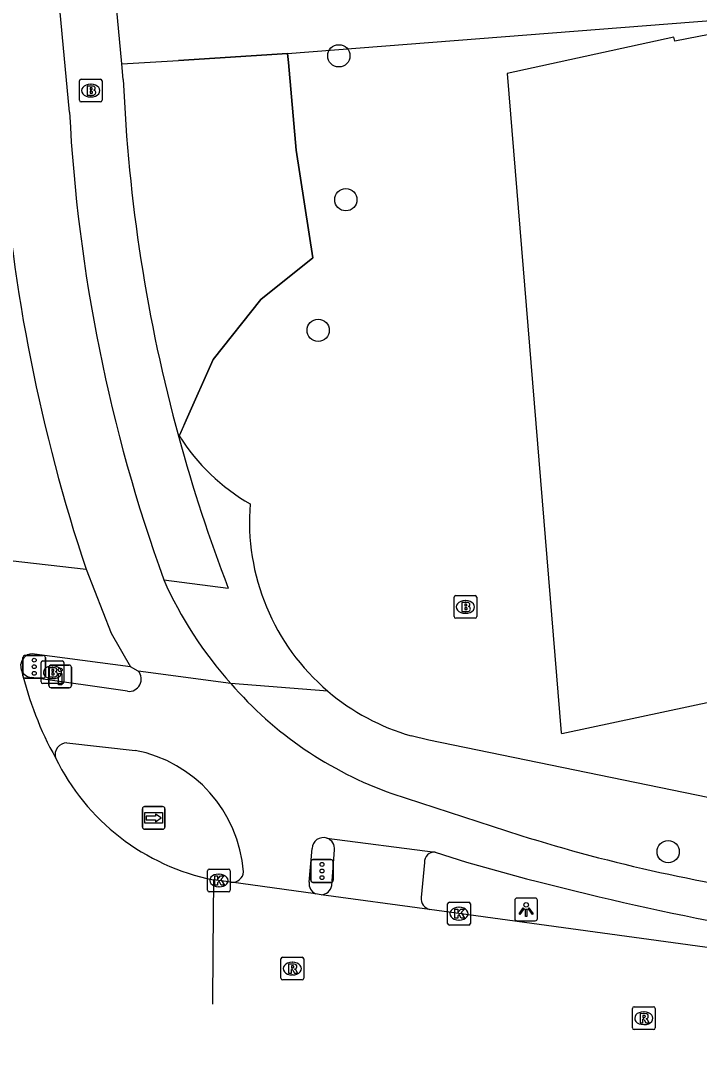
# Model space of a CAD drawing. Extents: x 160676 to 161153, y 383244 to 383713.
# Drawn here: x 160702.89 to 160732.71, y 383285.72 to 383331.5 of the extents above; entities that cross this region are included whole.
import ezdxf

# ---------------------------------------------------------------- set-up
doc = ezdxf.new("R2010")
doc.units = 0
for name, color, linetype in [('IMGEO_Boom', 7, 'Continuous'), ('IMGEO_Brandkraan', 7, 'Continuous'), ('IMGEO_Drukknoppaal', 7, 'Continuous'), ('IMGEO_Fietspad_gesloten', 7, 'Continuous'), ('IMGEO_Groenvoorziening', 7, 'Continuous'), ('IMGEO_Hek', 7, 'Continuous'), ('IMGEO_Kolk', 7, 'Continuous'), ('IMGEO_Lichtpunt', 7, 'Continuous'), ('IMGEO_Pand', 7, 'Continuous'), ('IMGEO_Rijbaan_lokaal_gesloten', 7, 'Continuous'), ('IMGEO_Rioolput', 7, 'Continuous'), ('IMGEO_Verkeersregelinstallatiepaal', 7, 'Continuous'), ('IMGEO_Voetpad_open', 7, 'Continuous'), ('IMGEO_Wegwijzer', 7, 'Continuous')]:
    doc.layers.add(name, color=color, linetype=linetype)

msp = doc.modelspace()

# ---------------------------------------------------------------- linework, layer by layer
at = {"layer": 'IMGEO_Boom'}
for centre in [(160716.867, 383329.96), (160717.177, 383323.631), (160715.96, 383317.892), (160731.347, 383294.972)]:
    msp.add_circle(centre, 0.489, dxfattribs=at)
at = {"layer": 'IMGEO_Brandkraan'}
for p, q in [((160705.462, 383328.005), (160705.462, 383328.857)), ((160705.537, 383328.931), (160706.389, 383328.931)), ((160706.463, 383328.857), (160706.463, 383328.005)), ((160705.95, 383328.711), (160705.975, 383328.711)), ((160706.389, 383327.931), (160705.537, 383327.931)), ((160705.973, 383328.151), (160705.948, 383328.151)), ((160721.932, 383305.305), (160721.932, 383306.157)), ((160722.007, 383306.231), (160722.859, 383306.231)), ((160722.42, 383306.011), (160722.445, 383306.011)), ((160722.933, 383306.157), (160722.933, 383305.305)), ((160722.443, 383305.451), (160722.418, 383305.451)), ((160722.859, 383305.231), (160722.007, 383305.231)), ((160703.779, 383302.434), (160703.779, 383303.286)), ((160703.854, 383303.36), (160704.706, 383303.36)), ((160704.267, 383303.14), (160704.292, 383303.14)), ((160704.78, 383303.286), (160704.78, 383302.434)), ((160704.706, 383302.36), (160703.854, 383302.36)), ((160704.29, 383302.58), (160704.265, 383302.58))]:
    msp.add_line(p, q, dxfattribs=at)
for points in [[(160705.462, 383328.005), (160705.462, 383328.857)], [(160705.537, 383328.931), (160706.389, 383328.931)], [(160706.463, 383328.857), (160706.463, 383328.005)], [(160705.81, 383328.631), (160705.81, 383328.231), (160706.023, 383328.231)], [(160706.041, 383328.631), (160705.81, 383328.631)], [(160705.989, 383328.55), (160705.935, 383328.55), (160705.935, 383328.474)], [(160705.935, 383328.474), (160705.988, 383328.474)], [(160705.997, 383328.398), (160705.935, 383328.398), (160705.935, 383328.317)], [(160705.935, 383328.317), (160705.997, 383328.317)], [(160706.389, 383327.931), (160705.537, 383327.931)], [(160721.932, 383305.305), (160721.932, 383306.157)], [(160722.007, 383306.231), (160722.859, 383306.231)], [(160722.28, 383305.931), (160722.28, 383305.531), (160722.493, 383305.531)], [(160722.511, 383305.931), (160722.28, 383305.931)], [(160722.933, 383306.157), (160722.933, 383305.305)], [(160722.459, 383305.85), (160722.405, 383305.85), (160722.405, 383305.774)], [(160722.405, 383305.774), (160722.458, 383305.774)], [(160722.467, 383305.698), (160722.405, 383305.698), (160722.405, 383305.617)], [(160722.405, 383305.617), (160722.467, 383305.617)], [(160722.859, 383305.231), (160722.007, 383305.231)], [(160703.779, 383302.434), (160703.779, 383303.286)], [(160703.854, 383303.36), (160704.706, 383303.36)], [(160704.78, 383303.286), (160704.78, 383302.434)], [(160704.127, 383303.06), (160704.127, 383302.66), (160704.34, 383302.66)], [(160704.358, 383303.06), (160704.127, 383303.06)], [(160704.306, 383302.979), (160704.252, 383302.979), (160704.252, 383302.903)], [(160704.252, 383302.903), (160704.305, 383302.903)], [(160704.314, 383302.827), (160704.252, 383302.827), (160704.252, 383302.746)], [(160704.252, 383302.746), (160704.314, 383302.746)], [(160704.706, 383302.36), (160703.854, 383302.36)]]:
    msp.add_lwpolyline(points, dxfattribs=at)
for centre, radius, start, end in [((160705.539, 383328.855), 0.0765, 91.552, 178.448), ((160705.539, 383328.855), 0.0765, 91.552, 178.448), ((160706.387, 383328.855), 0.0765, 1.552, 88.448), ((160706.387, 383328.855), 0.0765, 1.552, 88.448), ((160705.99, 383328.512), 0.0379, 267.8285, 90.9355), ((160705.998, 383328.357), 0.0404, 269.8759, 90.5077), ((160706.045, 383328.486), 0.145, 59.4692, 91.5367), ((160706.07, 383328.533), 0.0922, 285.5137, 58.1501), ((160706.075, 383328.341), 0.105, 301.3115, 78.989), ((160705.539, 383328.007), 0.0765, 181.552, 268.448), ((160705.539, 383328.007), 0.0765, 181.552, 268.448), ((160706.029, 383328.482), 0.251, 268.6676, 293.5347), ((160706.387, 383328.007), 0.0765, 271.552, 358.448), ((160706.387, 383328.007), 0.0765, 271.552, 358.448), ((160722.009, 383306.155), 0.0765, 91.552, 178.448), ((160722.009, 383306.155), 0.0765, 91.552, 178.448), ((160722.515, 383305.786), 0.145, 59.4692, 91.5367), ((160722.54, 383305.833), 0.0922, 285.5137, 58.1501), ((160722.857, 383306.155), 0.0765, 1.552, 88.448), ((160722.857, 383306.155), 0.0765, 1.552, 88.448), ((160722.46, 383305.812), 0.0379, 267.8285, 90.9355), ((160722.468, 383305.657), 0.0404, 269.8759, 90.5077), ((160722.499, 383305.782), 0.251, 268.6676, 293.5347), ((160722.545, 383305.641), 0.105, 301.3115, 78.989), ((160722.009, 383305.307), 0.0765, 181.552, 268.448), ((160722.009, 383305.307), 0.0765, 181.552, 268.448), ((160722.857, 383305.307), 0.0765, 271.552, 358.448), ((160722.857, 383305.307), 0.0765, 271.552, 358.448), ((160703.856, 383303.284), 0.0765, 91.552, 178.448), ((160703.856, 383303.284), 0.0765, 91.552, 178.448), ((160704.704, 383303.284), 0.0765, 1.552, 88.448), ((160704.704, 383303.284), 0.0765, 1.552, 88.448), ((160704.307, 383302.941), 0.0379, 267.8285, 90.9355), ((160704.315, 383302.786), 0.0404, 269.8759, 90.5077), ((160704.346, 383302.911), 0.251, 268.6676, 293.5347), ((160704.362, 383302.915), 0.145, 59.4692, 91.5367), ((160704.387, 383302.962), 0.0922, 285.5137, 58.1501), ((160704.392, 383302.77), 0.105, 301.3115, 78.989), ((160703.856, 383302.436), 0.0765, 181.552, 268.448), ((160703.856, 383302.436), 0.0765, 181.552, 268.448), ((160704.704, 383302.436), 0.0765, 271.552, 358.448), ((160704.704, 383302.436), 0.0765, 271.552, 358.448)]:
    msp.add_arc(centre, radius, start, end, dxfattribs=at)
for centre, major_axis, ratio, start_param, end_param in [((160705.949, 383328.431), (-0.387, 0.002), 0.722429, 4.712389, 7.853982), ((160705.974, 383328.431), (-0.39, 0.002), 0.717154, 1.570796, 4.712389), ((160722.419, 383305.731), (-0.387, 0.002), 0.722429, 4.712389, 7.853982), ((160722.444, 383305.731), (-0.39, 0.002), 0.717154, 1.570796, 4.712389), ((160704.266, 383302.86), (-0.387, 0.002), 0.722429, 4.712389, 7.853982), ((160704.291, 383302.86), (-0.39, 0.002), 0.717154, 1.570796, 4.712389)]:
    msp.add_ellipse(centre, major_axis=major_axis, ratio=ratio, start_param=start_param, end_param=end_param, dxfattribs=at)
at = {"layer": 'IMGEO_Drukknoppaal'}
for p, q in [((160704.225, 383303.178), (160705.015, 383303.178)), ((160705.015, 383303.178), (160704.225, 383303.178)), ((160704.125, 383302.278), (160704.125, 383303.078)), ((160704.125, 383303.078), (160704.125, 383302.278)), ((160705.115, 383303.078), (160705.115, 383302.278)), ((160705.115, 383302.278), (160705.115, 383303.078)), ((160705.015, 383302.178), (160704.225, 383302.178)), ((160704.225, 383302.178), (160705.015, 383302.178))]:
    msp.add_line(p, q, dxfattribs=at)
msp.add_lwpolyline([(160704.695, 383302.803), (160704.695, 383302.303), (160704.545, 383302.303), (160704.545, 383302.803), (160704.695, 383302.803)], dxfattribs=at)
msp.add_circle((160704.62, 383302.968), 0.085, dxfattribs=at)
for centre, start, end in [((160704.225, 383303.078), 90, 180), ((160704.225, 383303.078), 90, 180), ((160705.015, 383303.078), 0, 90), ((160705.015, 383303.078), 360, 90), ((160704.225, 383302.278), 180, 270), ((160704.225, 383302.278), 180, 270), ((160705.015, 383302.278), 270, 0), ((160705.015, 383302.278), 270, 0)]:
    msp.add_arc(centre, 0.1, start, end, dxfattribs=at)
at = {"layer": 'IMGEO_Fietspad_gesloten'}
for points in [[(160705.755, 383307.394), (160706.861, 383304.58), (160707.708, 383303.092)], [(160708.049, 383302.911), (160707.708, 383303.092)], [(160712.123, 383302.364), (160708.049, 383302.911)], [(160707.582, 383302.023), (160703.352, 383302.625)], [(160704.917, 383299.753), (160707.909, 383299.422)], [(160719.204, 383297.531), (160724.863, 383295.69)], [(160716.347, 383295.564), (160721.101, 383294.953)], [(160715.562, 383293.633), (160715.695, 383295.109)], [(160721.101, 383294.953), (160722.482, 383294.509)]]:
    msp.add_lwpolyline(points, dxfattribs=at)
for centre, radius, start, end in [((160777.508, 383331.307), 75.633, 184.02917, 198.43188), ((160725.202, 383314.066), 17.55, 204.0013, 221.8175), ((160703.405, 383303.146), 0.523, 202.0819, 264.1783), ((160707.644, 383302.557), 0.538, 263.3845, 41.1357), ((160724.72, 383313.216), 16.626, 220.7446, 250.6259), ((160704.904, 383299.241), 0.512, 88.5909, 195.8055), ((160706.812, 383293.645), 5.881, 4.3144, 79.2493), ((160716.189, 383295.096), 0.494, 71.3315, 178.4872), ((160746.363, 383364.222), 71.826, 252.58268, 262.69355), ((160757.689, 383417.561), 127.99, 254.03333, 261.88177), ((160712.193, 383294.113), 0.484, 263.3861, 356.953), ((160716.062, 383293.575), 0.503, 173.3273, 244.8576)]:
    msp.add_arc(centre, radius, start, end, dxfattribs=at)
at = {"layer": 'IMGEO_Groenvoorziening'}
msp.add_lwpolyline([(160707.327, 383329.609), (160709.817, 383329.749), (160714.617, 383330.064), (160714.652, 383329.666), (160714.987, 383325.817), (160715.732, 383321.081), (160713.434, 383319.243), (160711.342, 383316.608), (160710.159, 383313.936), (160709.853, 383313.246)], dxfattribs=at)
at = {"layer": 'IMGEO_Hek'}
for points in [[(160714.617, 383330.064), (160733.582, 383331.541), (160748.087, 383332.67), (160751.062, 383333.554), (160755.166, 383335.389), (160766.701, 383340.546), (160766.488, 383343.196), (160763.638, 383378.572), (160782.624, 383380.077), (160783.164, 383371.618), (160791.422, 383362.829), (160798.566, 383369.848)], [(160714.617, 383330.064), (160709.817, 383329.749)], [(160714.652, 383329.666), (160714.617, 383330.064)], [(160710.159, 383313.936), (160711.342, 383316.608), (160713.434, 383319.243), (160715.732, 383321.081), (160714.987, 383325.817), (160714.652, 383329.666)], [(160709.905, 383313.362), (160710.159, 383313.936)]]:
    msp.add_lwpolyline(points, dxfattribs=at)
at = {"layer": 'IMGEO_Kolk'}
for p, q in [((160711.095, 383293.279), (160711.095, 383294.131)), ((160711.17, 383294.205), (160712.022, 383294.205)), ((160711.583, 383293.985), (160711.608, 383293.985)), ((160712.096, 383294.131), (160712.096, 383293.279)), ((160712.022, 383293.205), (160711.17, 383293.205)), ((160711.606, 383293.425), (160711.581, 383293.425)), ((160721.651, 383291.821), (160721.651, 383292.673)), ((160721.726, 383292.747), (160722.578, 383292.747)), ((160722.652, 383292.673), (160722.652, 383291.821)), ((160722.139, 383292.527), (160722.164, 383292.527)), ((160722.578, 383291.747), (160721.726, 383291.747)), ((160722.162, 383291.967), (160722.137, 383291.967))]:
    msp.add_line(p, q, dxfattribs=at)
for points in [[(160711.095, 383293.279), (160711.095, 383294.131)], [(160711.17, 383294.205), (160712.022, 383294.205)], [(160712.096, 383294.131), (160712.096, 383293.279)], [(160711.416, 383293.905), (160711.539, 383293.905), (160711.539, 383293.754), (160711.669, 383293.905), (160711.833, 383293.905), (160711.687, 383293.754), (160711.84, 383293.505), (160711.688, 383293.505), (160711.603, 383293.669), (160711.539, 383293.602), (160711.539, 383293.505), (160711.416, 383293.505), (160711.416, 383293.905)], [(160712.022, 383293.205), (160711.17, 383293.205)], [(160721.651, 383291.821), (160721.651, 383292.673)], [(160721.726, 383292.747), (160722.578, 383292.747)], [(160722.652, 383292.673), (160722.652, 383291.821)], [(160721.972, 383292.447), (160722.095, 383292.447), (160722.095, 383292.296), (160722.225, 383292.447), (160722.389, 383292.447), (160722.243, 383292.296), (160722.396, 383292.047), (160722.244, 383292.047), (160722.159, 383292.211), (160722.095, 383292.144), (160722.095, 383292.047), (160721.972, 383292.047), (160721.972, 383292.447)], [(160722.578, 383291.747), (160721.726, 383291.747)]]:
    msp.add_lwpolyline(points, dxfattribs=at)
for centre, start, end in [((160711.172, 383294.129), 91.552, 178.448), ((160711.172, 383294.129), 91.552, 178.448), ((160712.02, 383294.129), 1.552, 88.448), ((160712.02, 383294.129), 1.552, 88.448), ((160711.172, 383293.281), 181.552, 268.448), ((160711.172, 383293.281), 181.552, 268.448), ((160712.02, 383293.281), 271.552, 358.448), ((160712.02, 383293.281), 271.552, 358.448), ((160721.728, 383292.671), 91.552, 178.448), ((160721.728, 383292.671), 91.552, 178.448), ((160722.576, 383292.671), 1.552, 88.448), ((160722.576, 383292.671), 1.552, 88.448), ((160721.728, 383291.823), 181.552, 268.448), ((160721.728, 383291.823), 181.552, 268.448), ((160722.576, 383291.823), 271.552, 358.448), ((160722.576, 383291.823), 271.552, 358.448)]:
    msp.add_arc(centre, 0.0765, start, end, dxfattribs=at)
for centre, major_axis, ratio, start_param, end_param in [((160711.582, 383293.705), (-0.387, 0.002), 0.722429, 4.712389, 7.853982), ((160711.607, 383293.705), (-0.39, 0.002), 0.717154, 1.570796, 4.712389), ((160722.138, 383292.247), (-0.387, 0.002), 0.722429, 4.712389, 7.853982), ((160722.163, 383292.247), (-0.39, 0.002), 0.717154, 1.570796, 4.712389)]:
    msp.add_ellipse(centre, major_axis=major_axis, ratio=ratio, start_param=start_param, end_param=end_param, dxfattribs=at)
at = {"layer": 'IMGEO_Lichtpunt'}
for p, q in [((160724.603, 383292.834), (160724.603, 383292.027)), ((160724.603, 383292.834), (160724.603, 383292.027)), ((160725.505, 383292.929), (160724.697, 383292.929)), ((160725.505, 383292.929), (160724.697, 383292.929)), ((160725.599, 383292.027), (160725.599, 383292.834)), ((160725.599, 383292.027), (160725.599, 383292.834)), ((160724.697, 383291.933), (160725.505, 383291.933)), ((160724.697, 383291.933), (160725.505, 383291.933))]:
    msp.add_line(p, q, dxfattribs=at)
for points in [[(160724.977, 383292.498), (160725.016, 383292.47), (160724.828, 383292.208), (160724.79, 383292.235), (160724.977, 383292.498)], [(160725.079, 383292.45), (160725.126, 383292.45), (160725.126, 383292.128), (160725.079, 383292.128), (160725.079, 383292.45)], [(160725.189, 383292.47), (160725.227, 383292.497), (160725.414, 383292.235), (160725.375, 383292.207), (160725.189, 383292.47)]]:
    msp.add_lwpolyline(points, dxfattribs=at)
msp.add_circle((160725.102, 383292.632), 0.0994, dxfattribs=at)
for centre, start, end in [((160724.697, 383292.834), 90, 180), ((160724.697, 383292.834), 90, 180), ((160725.505, 383292.834), 0, 90), ((160725.505, 383292.834), 0, 90), ((160724.697, 383292.027), 180, 270), ((160724.697, 383292.027), 180, 270), ((160725.505, 383292.027), 270, 0), ((160725.505, 383292.027), 270, 360)]:
    msp.add_arc(centre, 0.0946, start, end, dxfattribs=at)
at = {"layer": 'IMGEO_Pand'}
msp.add_lwpolyline([(160733.674, 383330.994), (160731.633, 383330.602), (160731.596, 383330.772), (160724.272, 383329.175), (160726.644, 383300.199), (160726.669, 383300.167), (160738.971, 383302.787)], dxfattribs=at)
at = {"layer": 'IMGEO_Rijbaan_lokaal_gesloten'}
for points in [[(160705.028, 383327.481), (160696.307, 383420.477), (160695.542, 383428.016)], [(160707.327, 383329.609), (160698.78, 383420.667), (160698.104, 383428.044)], [(160707.392, 383328.914), (160707.327, 383329.609)], [(160709.17, 383306.927), (160712.004, 383306.558)], [(160702.92, 383302.949), (160702.888, 383303.222)], [(160711.352, 383293.738), (160711.332, 383290.596), (160711.318, 383288.264)], [(160712.137, 383293.632), (160711.352, 383293.738)], [(160715.848, 383293.119), (160712.137, 383293.632)], [(160716.095, 383293.073), (160715.848, 383293.119)], [(160720.857, 383292.423), (160716.095, 383293.073)], [(160769.912, 383285.718), (160720.857, 383292.423)]]:
    msp.add_lwpolyline(points, dxfattribs=at)
for centre, radius, start, end in [((160777.83, 383331.788), 70.496, 182.33639, 195.29393), ((160776.294, 383331.148), 71.36, 182.9456, 199.84147), ((160778.074, 383331.88), 70.756, 195.31364, 200.96979), ((160717.733, 383306.481), 15.229, 193.4119, 208.9841), ((160713.285, 383303.41), 9.863, 205.8977, 258.7006)]:
    msp.add_arc(centre, radius, start, end, dxfattribs=at)
at = {"layer": 'IMGEO_Rioolput'}
for p, q in [((160714.397, 383290.332), (160715.249, 383290.332)), ((160714.322, 383289.406), (160714.322, 383290.258)), ((160714.81, 383290.112), (160714.835, 383290.112)), ((160715.323, 383290.258), (160715.323, 383289.406)), ((160714.833, 383289.552), (160714.808, 383289.552)), ((160715.249, 383289.332), (160714.397, 383289.332)), ((160729.775, 383287.225), (160729.775, 383288.077)), ((160729.85, 383288.151), (160730.702, 383288.151)), ((160730.776, 383288.077), (160730.776, 383287.225)), ((160730.263, 383287.931), (160730.288, 383287.931)), ((160730.702, 383287.151), (160729.85, 383287.151)), ((160730.286, 383287.371), (160730.261, 383287.371))]:
    msp.add_line(p, q, dxfattribs=at)
for points in [[(160714.397, 383290.332), (160715.249, 383290.332)], [(160714.322, 383289.406), (160714.322, 383290.258)], [(160714.911, 383290.03), (160714.659, 383290.032), (160714.659, 383289.632)], [(160714.837, 383289.951), (160714.783, 383289.951), (160714.783, 383289.87)], [(160714.783, 383289.87), (160714.835, 383289.87)], [(160715.323, 383290.258), (160715.323, 383289.406)], [(160714.659, 383289.632), (160714.783, 383289.632), (160714.783, 383289.794), (160714.794, 383289.794)], [(160714.841, 383289.765), (160714.912, 383289.632), (160715.052, 383289.632), (160714.987, 383289.758)], [(160715.249, 383289.332), (160714.397, 383289.332)], [(160729.775, 383287.225), (160729.775, 383288.077)], [(160729.85, 383288.151), (160730.702, 383288.151)], [(160730.776, 383288.077), (160730.776, 383287.225)], [(160730.364, 383287.849), (160730.112, 383287.851), (160730.112, 383287.451)], [(160730.112, 383287.451), (160730.236, 383287.451), (160730.236, 383287.613), (160730.247, 383287.613)], [(160730.29, 383287.77), (160730.236, 383287.77), (160730.236, 383287.689)], [(160730.236, 383287.689), (160730.288, 383287.689)], [(160730.294, 383287.584), (160730.365, 383287.451), (160730.505, 383287.451), (160730.44, 383287.577)], [(160730.702, 383287.151), (160729.85, 383287.151)]]:
    msp.add_lwpolyline(points, dxfattribs=at)
for centre, radius, start, end in [((160714.399, 383290.256), 0.0765, 91.552, 178.448), ((160714.399, 383290.256), 0.0765, 91.552, 178.448), ((160715.247, 383290.256), 0.0765, 1.552, 88.448), ((160715.247, 383290.256), 0.0765, 1.552, 88.448), ((160714.819, 383290.059), 0.19, 274.7715, 282.9687), ((160714.843, 383289.855), 0.0964, 77.0061, 93.1865), ((160714.857, 383289.912), 0.0378, 276.6634, 79.6772), ((160714.91, 383289.92), 0.109, 350.3612, 89.416), ((160714.908, 383289.92), 0.112, 277.5842, 350.9817), ((160714.399, 383289.408), 0.0765, 181.552, 268.448), ((160714.399, 383289.408), 0.0765, 181.552, 268.448), ((160714.793, 383289.741), 0.0533, 26.0293, 88.6989), ((160714.892, 383289.705), 0.108, 29.5134, 73.7905), ((160715.247, 383289.408), 0.0765, 271.552, 358.448), ((160715.247, 383289.408), 0.0765, 271.552, 358.448), ((160729.852, 383288.075), 0.0765, 91.552, 178.448), ((160729.852, 383288.075), 0.0765, 91.552, 178.448), ((160730.7, 383288.075), 0.0765, 1.552, 88.448), ((160730.7, 383288.075), 0.0765, 1.552, 88.448), ((160730.246, 383287.56), 0.0533, 26.0293, 88.6989), ((160730.272, 383287.878), 0.19, 274.7715, 282.9687), ((160730.296, 383287.674), 0.0964, 77.0061, 93.1865), ((160730.31, 383287.731), 0.0378, 276.6634, 79.6772), ((160730.363, 383287.739), 0.109, 350.3612, 89.416), ((160730.361, 383287.739), 0.112, 277.5842, 350.9817), ((160730.345, 383287.524), 0.108, 29.5134, 73.7905), ((160729.852, 383287.227), 0.0765, 181.552, 268.448), ((160729.852, 383287.227), 0.0765, 181.552, 268.448), ((160730.7, 383287.227), 0.0765, 271.552, 358.448), ((160730.7, 383287.227), 0.0765, 271.552, 358.448)]:
    msp.add_arc(centre, radius, start, end, dxfattribs=at)
for centre, major_axis, ratio, start_param, end_param in [((160714.809, 383289.832), (-0.387, 0.002), 0.722429, 4.712389, 7.853982), ((160714.834, 383289.832), (-0.39, 0.002), 0.717154, 1.570796, 4.712389), ((160730.262, 383287.651), (-0.387, 0.002), 0.722429, 4.712389, 7.853982), ((160730.287, 383287.651), (-0.39, 0.002), 0.717154, 1.570796, 4.712389)]:
    msp.add_ellipse(centre, major_axis=major_axis, ratio=ratio, start_param=start_param, end_param=end_param, dxfattribs=at)
at = {"layer": 'IMGEO_Verkeersregelinstallatiepaal'}
for p, q in [((160703.082, 383303.603), (160703.872, 383303.603)), ((160703.872, 383303.603), (160703.082, 383303.603)), ((160702.982, 383302.703), (160702.982, 383303.503)), ((160702.982, 383303.503), (160702.982, 383302.703)), ((160703.972, 383303.503), (160703.972, 383302.703)), ((160703.972, 383302.703), (160703.972, 383303.503)), ((160703.872, 383302.603), (160703.082, 383302.603)), ((160703.082, 383302.603), (160703.872, 383302.603)), ((160715.632, 383293.722), (160715.632, 383294.522)), ((160715.632, 383294.522), (160715.632, 383293.722)), ((160715.732, 383294.622), (160716.522, 383294.622)), ((160716.522, 383294.622), (160715.732, 383294.622)), ((160716.622, 383294.522), (160716.622, 383293.722)), ((160716.622, 383293.722), (160716.622, 383294.522)), ((160716.522, 383293.622), (160715.732, 383293.622)), ((160715.732, 383293.622), (160716.522, 383293.622))]:
    msp.add_line(p, q, dxfattribs=at)
for centre in [(160703.477, 383303.393), (160703.477, 383303.103), (160703.477, 383302.813), (160716.127, 383294.412), (160716.127, 383294.122), (160716.127, 383293.832)]:
    msp.add_circle(centre, 0.085, dxfattribs=at)
for centre, start, end in [((160703.082, 383303.503), 90, 180), ((160703.082, 383303.503), 90, 180), ((160703.872, 383303.503), 0, 90), ((160703.872, 383303.503), 360, 90), ((160703.082, 383302.703), 180, 270), ((160703.082, 383302.703), 180, 270), ((160703.872, 383302.703), 270, 0), ((160703.872, 383302.703), 270, 0), ((160715.732, 383294.522), 90, 180), ((160715.732, 383294.522), 90, 180), ((160716.522, 383294.522), 0, 90), ((160716.522, 383294.522), 360, 90), ((160715.732, 383293.722), 180, 270), ((160715.732, 383293.722), 180, 270), ((160716.522, 383293.722), 270, 0), ((160716.522, 383293.722), 270, 0)]:
    msp.add_arc(centre, 0.1, start, end, dxfattribs=at)
at = {"layer": 'IMGEO_Voetpad_open'}
for points in [[(160709.853, 383313.246), (160709.83, 383313.193)], [(160702.418, 383307.766), (160705.755, 383307.394)], [(160707.708, 383303.092), (160703.49, 383303.659)], [(160716.389, 383302.023), (160712.123, 383302.364)], [(160773.221, 383290.971), (160769.45, 383291.461), (160761.067, 383292.551), (160738.693, 383295.459), (160736.023, 383296.113), (160733.661, 383297.23), (160720.82, 383299.881), (160720.042, 383300.069)], [(160716.553, 383293.478), (160716.68, 383295.048)], [(160720.627, 383294.492), (160720.489, 383292.954)]]:
    msp.add_lwpolyline(points, dxfattribs=at)
for centre, radius, start, end in [((160717.524, 383318.133), 9.095, 212.5009, 239.9408), ((160722.728, 383309.485), 9.791, 175.4517, 229.6517), ((160703.403, 383303.146), 0.52, 80.3593, 171.5936), ((160722.719, 383309.465), 9.77, 229.6165, 254.0986), ((160716.187, 383295.095), 0.495, 354.5293, 71.143), ((160721.071, 383294.51), 0.444, 86.1318, 182.275), ((160716.058, 383293.576), 0.505, 274.2096, 348.7617), ((160721.014, 383292.925), 0.526, 176.8064, 252.64)]:
    msp.add_arc(centre, radius, start, end, dxfattribs=at)
at = {"layer": 'IMGEO_Wegwijzer'}
for p, q in [((160708.232, 383296.056), (160708.232, 383296.856)), ((160708.232, 383296.856), (160708.232, 383296.056)), ((160708.332, 383296.956), (160709.122, 383296.956)), ((160709.122, 383296.956), (160708.332, 383296.956)), ((160709.222, 383296.856), (160709.222, 383296.056)), ((160709.222, 383296.056), (160709.222, 383296.856)), ((160709.122, 383295.956), (160708.332, 383295.956)), ((160708.332, 383295.956), (160709.122, 383295.956))]:
    msp.add_line(p, q, dxfattribs=at)
for points in [[(160708.333, 383296.688), (160709.121, 383296.688), (160709.121, 383296.224), (160708.333, 383296.224), (160708.333, 383296.688)], [(160708.398, 383296.54), (160708.398, 383296.456), (160708.398, 383296.372), (160708.809, 383296.372), (160708.809, 383296.289), (160709.056, 383296.456), (160708.809, 383296.623), (160708.809, 383296.54), (160708.398, 383296.54)]]:
    msp.add_lwpolyline(points, dxfattribs=at)
for centre, start, end in [((160708.332, 383296.856), 90, 180), ((160708.332, 383296.856), 90, 180), ((160709.122, 383296.856), 0, 90), ((160709.122, 383296.856), 360, 90), ((160708.332, 383296.056), 180, 270), ((160708.332, 383296.056), 180, 270), ((160709.122, 383296.056), 270, 0), ((160709.122, 383296.056), 270, 0)]:
    msp.add_arc(centre, 0.1, start, end, dxfattribs=at)

doc.saveas('drawing.dxf')
